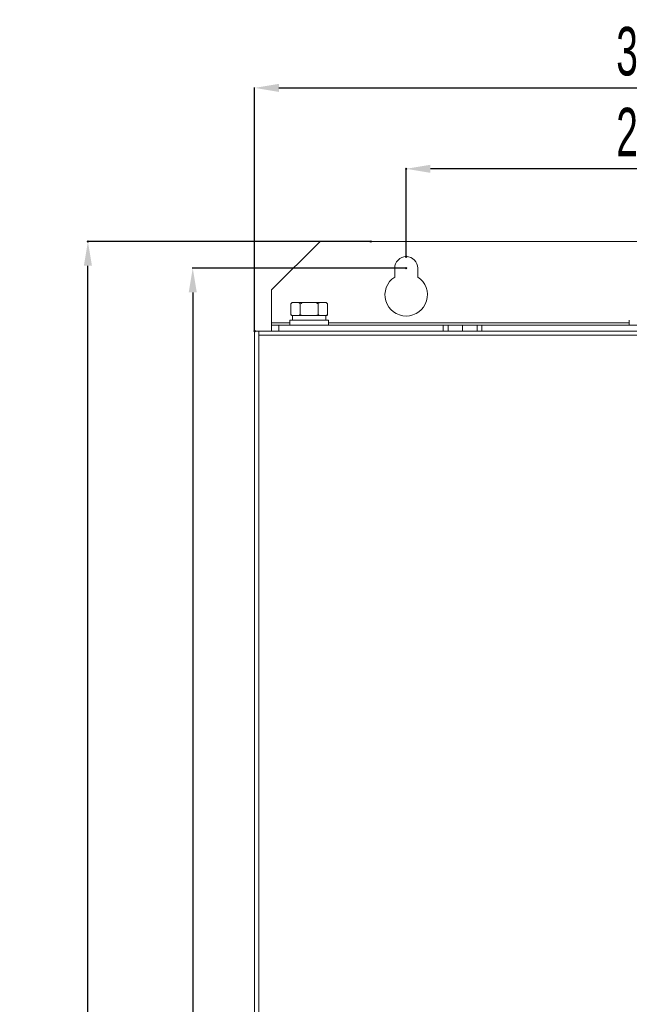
# Model space of a CAD drawing. Header units: millimetres. Extents: x -473 to 23648, y -382 to 1866.
# Tile 409 of 434: x 21314 to 21566, y 585 to 991. Entities that reach past the tile are written whole.
import ezdxf

# ---------------------------------------------------------------- set-up
doc = ezdxf.new("R2010")
doc.units = ezdxf.units.MM
doc.header["$LTSCALE"] = 80
doc.header["$PDMODE"] = 3
doc.header["$PDSIZE"] = 0.3
doc.layers.get('0').update_dxf_attribs({"linetype": 'CONTINUOUS'})
doc.styles.get("Standard").update_dxf_attribs({"font": 'technic_.ttf', "width": 0.7})
doc.dimstyles.get("Standard").update_dxf_attribs({"dimtxt": 3, "dimasz": 3, "dimexe": 0.18, "dimexo": 0.0625, "dimgap": 0.09, "dimtad": 1, "dimdsep": 46, "dimtxsty": 'Standard', "dimcen": 0.09, "dimadec": 0, "dimazin": 0, "dimtol": 1, "dimtp": 0.01, "dimtm": 0.01, "dimtfac": 1, "dimtofl": 0, "dimtmove": 0, "dimatfit": 3, "dimfxl": 1, "dimtolj": 1, "dimarcsym": 0})

# ---------------------------------------------------------------- blocks, each defined once
blk = doc.blocks.new('*D130')
at = {"color": 0, "lineweight": -2, "transparency": 16777216}
for p, q in [((21458.91, 899.74), (21342.19, 899.74)), ((21342.37, 229.74), (21342.37, 889.74)), ((21458.91, 219.74), (21342.19, 219.74))]:
    blk.add_line(p, q, dxfattribs=at)
at = {"color": 0, "lineweight": 0, "transparency": 16777216}
for p in [(21342.37, 899.74), (21458.97, 899.74), (21458.97, 219.74)]:
    blk.add_point(p, dxfattribs=at)
for points in [[(21344.04, 889.74), (21340.71, 889.74), (21342.37, 899.74)], [(21340.71, 229.74), (21344.04, 229.74), (21342.37, 219.74)]]:
    blk.add_solid(points, dxfattribs=at)
at = {"color": 0, "lineweight": 0, "transparency": 16777216, "insert": (21327.37, 559.74), "char_height": 20, "attachment_point": 5, "rotation": 90}
blk.add_mtext('\\A1;680', dxfattribs=at)
blk = doc.blocks.new('*D131')
at = {"color": 0, "lineweight": -2, "transparency": 16777216}
for p, q in [((21473.57, 888.74), (21385.43, 888.74)), ((21385.61, 878.74), (21385.61, 237.74)), ((21473.57, 227.74), (21385.43, 227.74))]:
    blk.add_line(p, q, dxfattribs=at)
at = {"color": 0, "lineweight": 0, "transparency": 16777216}
for p in [(21473.63, 888.74), (21385.61, 227.74), (21473.63, 227.74)]:
    blk.add_point(p, dxfattribs=at)
for points in [[(21387.28, 878.74), (21383.94, 878.74), (21385.61, 888.74)], [(21383.94, 237.74), (21387.28, 237.74), (21385.61, 227.74)]]:
    blk.add_solid(points, dxfattribs=at)
at = {"color": 0, "lineweight": 0, "transparency": 16777216, "insert": (21370.61, 558.24), "char_height": 20, "attachment_point": 5, "rotation": 90}
blk.add_mtext('\\A1;661', dxfattribs=at)
blk = doc.blocks.new('*D139')
at = {"color": 0, "lineweight": -2, "transparency": 16777216}
for p, q in [((21411.13, 862.8), (21411.13, 963.29)), ((21421.13, 963.11), (21726.13, 963.11)), ((21736.13, 862.8), (21736.13, 963.29))]:
    blk.add_line(p, q, dxfattribs=at)
at = {"color": 0, "lineweight": 0, "transparency": 16777216}
for p in [(21736.13, 963.11), (21411.13, 862.74), (21736.13, 862.74)]:
    blk.add_point(p, dxfattribs=at)
for points in [[(21421.13, 964.78), (21421.13, 961.45), (21411.13, 963.11)], [(21726.13, 961.45), (21726.13, 964.78), (21736.13, 963.11)]]:
    blk.add_solid(points, dxfattribs=at)
at = {"color": 0, "lineweight": 0, "transparency": 16777216, "insert": (21573.63, 978.11), "char_height": 20, "attachment_point": 5}
blk.add_mtext('\\A1;325', dxfattribs=at)
blk = doc.blocks.new('*D142')
at = {"color": 0, "lineweight": -2, "transparency": 16777216}
for p, q in [((21473.63, 893.55), (21473.63, 929.91)), ((21663.63, 929.73), (21483.63, 929.73)), ((21673.63, 893.55), (21673.63, 929.91))]:
    blk.add_line(p, q, dxfattribs=at)
at = {"color": 0, "lineweight": 0, "transparency": 16777216}
for p in [(21473.63, 929.73), (21473.63, 893.49), (21673.63, 893.49)]:
    blk.add_point(p, dxfattribs=at)
for points in [[(21483.63, 931.39), (21483.63, 928.06), (21473.63, 929.73)], [(21663.63, 928.06), (21663.63, 931.39), (21673.63, 929.73)]]:
    blk.add_solid(points, dxfattribs=at)
at = {"color": 0, "lineweight": 0, "transparency": 16777216, "insert": (21573.63, 944.73), "char_height": 20, "attachment_point": 5}
blk.add_mtext('\\A1;200', dxfattribs=at)

msp = doc.modelspace()

# ---------------------------------------------------------------- linework, layer by layer
at = {"linetype": 'Continuous', "lineweight": 0}
for p, q in [((21438.129, 899.741), (21418.129, 879.741)), ((21709.129, 899.741), (21438.129, 899.741)), ((21468.879, 885.09), (21468.879, 888.741)), ((21478.379, 888.741), (21478.379, 885.09)), ((21418.129, 865.241), (21418.129, 879.741)), ((21426.123, 874.041), (21426.623, 874.541)), ((21426.123, 874.041), (21426.123, 869.541)), ((21426.508, 874.395), (21426.693, 874.541)), ((21426.623, 874.541), (21440.634, 874.541)), ((21429.876, 874.041), (21429.876, 869.541)), ((21437.381, 874.041), (21437.381, 869.541)), ((21441.134, 874.041), (21440.634, 874.541)), ((21441.134, 874.041), (21441.134, 869.541)), ((21426.423, 869.241), (21426.123, 869.541)), ((21426.339, 869.334), (21426.445, 869.241)), ((21426.423, 869.241), (21440.834, 869.241)), ((21426.809, 867.241), (21426.809, 869.241)), ((21440.449, 867.241), (21440.449, 869.241)), ((21440.834, 869.241), (21441.134, 869.541)), ((21425.629, 866.241), (21418.129, 866.241)), ((21418.129, 865.241), (21418.129, 862.741)), ((21418.129, 865.241), (21421.129, 865.241)), ((21421.129, 865.241), (21490.879, 865.241)), ((21421.129, 865.241), (21421.129, 862.741)), ((21425.629, 865.241), (21425.629, 867.241)), ((21425.629, 867.241), (21441.629, 867.241)), ((21441.629, 865.241), (21441.629, 867.241)), ((21565.629, 866.241), (21441.629, 866.241)), ((21488.879, 862.741), (21488.879, 865.241)), ((21502.879, 865.241), (21490.879, 865.241)), ((21490.879, 862.741), (21490.879, 865.241)), ((21496.879, 865.241), (21496.879, 862.741)), ((21502.879, 865.241), (21644.379, 865.241)), ((21502.879, 862.741), (21502.879, 865.241)), ((21504.879, 862.741), (21504.879, 865.241)), ((21565.629, 865.241), (21565.629, 867.241)), ((21411.129, 862.741), (21411.129, 242.741)), ((21411.129, 862.741), (21736.129, 862.741)), ((21412.829, 862.741), (21412.829, 242.741)), ((21734.429, 861.041), (21412.829, 861.041))]:
    msp.add_line(p, q, dxfattribs=at)
for points in [[(21426.123, 874.041), (21426.319, 874.229), (21426.508, 874.395)], [(21429.306, 874.541), (21429.491, 874.395), (21429.68, 874.229), (21429.876, 874.041)], [(21429.876, 874.041), (21430.267, 874.229), (21430.646, 874.395), (21431.016, 874.541)], [(21436.242, 874.541), (21436.612, 874.395), (21436.991, 874.229), (21437.381, 874.041)], [(21437.381, 874.041), (21437.577, 874.229), (21437.767, 874.395), (21437.951, 874.541)], [(21440.564, 874.541), (21440.749, 874.395), (21440.939, 874.229), (21441.134, 874.041)], [(21426.123, 869.541), (21426.232, 869.434), (21426.339, 869.334)], [(21429.554, 869.241), (21429.66, 869.335), (21429.767, 869.434), (21429.876, 869.541)], [(21429.876, 869.541), (21430.094, 869.434), (21430.308, 869.334), (21430.519, 869.241)], [(21436.738, 869.241), (21436.949, 869.335), (21437.163, 869.434), (21437.381, 869.541)], [(21437.381, 869.541), (21437.491, 869.434), (21437.598, 869.334), (21437.703, 869.241)], [(21440.813, 869.241), (21440.918, 869.335), (21441.025, 869.434), (21441.134, 869.541)]]:
    msp.add_lwpolyline(points, dxfattribs=at)
for centre, radius, start, end in [((21473.629, 888.741), 4.75, 0, 180), ((21473.629, 877.741), 8.75, 122.87835, 57.12165)]:
    msp.add_arc(centre, radius, start, end, dxfattribs=at)

# ---------------------------------------------------------------- dimensions: what is measured, and where the dimension line sits
at = {"color": 3, "lineweight": 0}
for base, p1, p2, picture, middle in [((21736.129, 963.114), (21411.129, 862.741), (21736.129, 862.741), '*D139', (21573.629, 963.114)), ((21473.629, 929.727), (21673.629, 893.491), (21473.629, 893.491), '*D142', (21573.629, 929.727))]:
    dim = msp.add_linear_dim(base=base, p1=p1, p2=p2, dimstyle='Standard', override={"dimtxt": 20, "dimasz": 10, "dimgap": 5, "dimtol": 0}, dxfattribs=at)
    dim.commit()
    dim.dimension.update_dxf_attribs({"geometry": picture, "text_midpoint": middle, "dimtype": 160})
for base, p1, p2, picture, middle in [((21342.374, 899.741), (21458.968, 219.741), (21458.968, 899.741), '*D130', (21342.374, 559.741)), ((21385.611, 227.741), (21473.629, 888.741), (21473.629, 227.741), '*D131', (21385.611, 558.241))]:
    dim = msp.add_linear_dim(base=base, p1=p1, p2=p2, angle=90, dimstyle='Standard', override={"dimtxt": 20, "dimasz": 10, "dimgap": 5, "dimtol": 0}, dxfattribs=at)
    dim.commit()
    dim.dimension.update_dxf_attribs({"geometry": picture, "text_midpoint": middle, "dimtype": 160})

doc.saveas('drawing.dxf')
